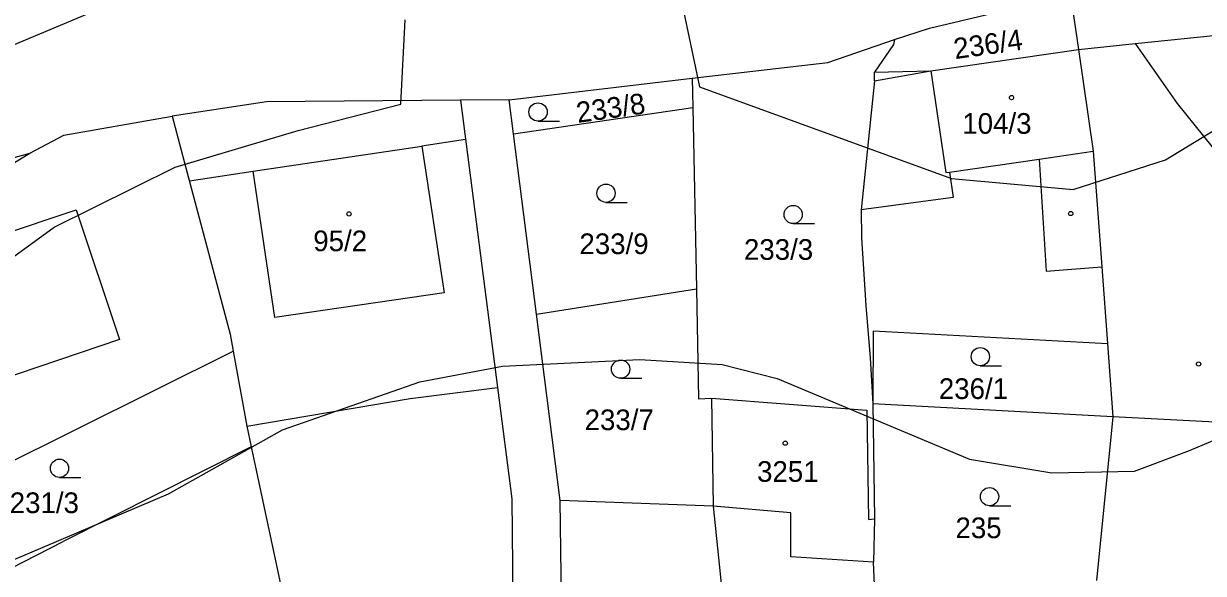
# Model space of a CAD drawing. Extents: x -555860 to -552701, y -1187050 to -1182291.
# Drawn here: x -554496.6 to -554399.7, y -1184425.7 to -1184380.5 of the extents above; entities that cross this region are included whole.
import ezdxf

# ---------------------------------------------------------------- set-up
doc = ezdxf.new("R2010")
doc.units = 0
for name, color, linetype in [('CYKLISTI_stav', 7, 'Continuous'), ('LEG_2b', 7, 'Continuous'), ('Level 25', 7, 'Continuous'), ('Level 40', 7, 'Continuous'), ('Level 41', 7, 'Continuous'), ('navrh_BV', 7, 'Continuous'), ('Poz předměty', 7, 'Continuous')]:
    doc.layers.add(name, color=color, linetype=linetype)

msp = doc.modelspace()

# ---------------------------------------------------------------- linework, layer by layer
at = {"layer": 'CYKLISTI_stav'}
for p, q in [((-554426.68, -1184385.24), (-554422.04, -1184384.43)), ((-554422.04, -1184384.43), (-554420.82, -1184392.79)), ((-554477.73, -1184392.69), (-554463.86, -1184390.62)), ((-554463.86, -1184390.62), (-554462.03, -1184402.67)), ((-554413.14, -1184391.68), (-554408.7, -1184391.04)), ((-554420.52, -1184392.75), (-554413.14, -1184391.68)), ((-554413.14, -1184391.68), (-554412.56, -1184400.89)), ((-554475.93, -1184404.71), (-554477.73, -1184392.69)), ((-554420.82, -1184392.79), (-554420.52, -1184392.75)), ((-554420.52, -1184392.75), (-554420.2, -1184394.83)), ((-554420.2, -1184394.83), (-554427.78, -1184395.86)), ((-554507.68, -1184401.01), (-554492.26, -1184395.86)), ((-554492.26, -1184395.86), (-554488.71, -1184406.52)), ((-554412.56, -1184400.89), (-554408, -1184400.55)), ((-554462.03, -1184402.67), (-554475.93, -1184404.71)), ((-554488.71, -1184406.52), (-554504.1, -1184411.72))]:
    msp.add_line(p, q, dxfattribs=at)
at = {"layer": 'Level 25'}
for p, q in [((-554454.312, -1184388.56), (-554452.562, -1184388.56)), ((-554448.732, -1184395.24), (-554446.982, -1184395.24)), ((-554433.352, -1184396.99), (-554431.602, -1184396.99)), ((-554417.982, -1184408.68), (-554416.232, -1184408.68)), ((-554447.532, -1184409.7), (-554445.782, -1184409.7)), ((-554493.632, -1184417.85), (-554491.882, -1184417.85)), ((-554417.222, -1184420.18), (-554415.472, -1184420.18))]:
    msp.add_line(p, q, dxfattribs=at)
for centre, radius in [((-554415.417, -1184386.629), 0.175), ((-554454.312, -1184387.81), 0.75), ((-554448.732, -1184394.49), 0.75), ((-554433.352, -1184396.24), 0.75), ((-554469.847, -1184396.189), 0.175), ((-554410.547, -1184396.159), 0.175), ((-554417.982, -1184407.93), 0.75), ((-554447.532, -1184408.95), 0.75), ((-554400.047, -1184408.529), 0.175), ((-554434.007, -1184415.039), 0.175), ((-554493.632, -1184417.1), 0.75), ((-554417.222, -1184419.43), 0.75)]:
    msp.add_circle(centre, radius, dxfattribs=at)
at = {"layer": 'Level 40'}
msp.add_lwpolyline([(-554517.787, -1184390.832), (-554489.12, -1184378.802), (-554478.588, -1184374.99), (-554468.255, -1184370.76), (-554452.027, -1184361.871), (-554447.37, -1184360.74), (-554442.29, -1184361.728), (-554418.197, -1184369.738), (-554409.458, -1184366.376), (-554396.338, -1184363.41), (-554380.817, -1184362.722), (-554365.423, -1184363.422), (-554347.817, -1184363.408), (-554330.133, -1184359.878), (-554319.19, -1184353.342), (-554303.762, -1184342.476), (-554293.19, -1184332.553), (-554285.468, -1184327.774)], dxfattribs=at)
at = {"layer": 'Level 41'}
for points in [[(-554442.35, -1184379.631), (-554441.049, -1184385.742), (-554420.356, -1184393.291), (-554410.362, -1184394.176), (-554402.754, -1184391.752), (-554393.095, -1184385.843), (-554379.694, -1184375.714)], [(-554502.758, -1184403.593), (-554494.074, -1184397.276), (-554484.129, -1184392.336), (-554474.03, -1184389.336), (-554465.587, -1184387.182), (-554465.231, -1184380.243)], [(-554498.674, -1184425.157), (-554484.669, -1184419.195), (-554475.311, -1184413.942), (-554464.022, -1184409.991), (-554457.248, -1184408.72), (-554445.959, -1184408.156), (-554439.185, -1184408.58), (-554434.67, -1184409.709), (-554418.865, -1184416.34), (-554412.091, -1184417.47), (-554405.318, -1184417.328), (-554400.802, -1184415.636), (-554391.308, -1184411.642)]]:
    msp.add_lwpolyline(points, dxfattribs=at)
at = {"layer": 'navrh_BV'}
for p, q in [((-554422.15, -1184380.92), (-554410.58, -1184378.17)), ((-554410.58, -1184378.17), (-554409.92, -1184382.67)), ((-554405.27, -1184382.19), (-554371.6, -1184378.73)), ((-554425.02, -1184381.84), (-554422.15, -1184380.92)), ((-554430.51, -1184383.75), (-554425.02, -1184381.84)), ((-554425.02, -1184381.84), (-554425.12, -1184382.27)), ((-554425.12, -1184382.27), (-554426.68, -1184384.53)), ((-554422.04, -1184384.43), (-554409.92, -1184382.67)), ((-554409.92, -1184382.67), (-554405.27, -1184382.19)), ((-554409.92, -1184382.67), (-554408.7, -1184391.04)), ((-554405.27, -1184382.19), (-554401.8, -1184387.11)), ((-554441.64, -1184385.02), (-554430.51, -1184383.75)), ((-554426.68, -1184384.53), (-554422.04, -1184384.43)), ((-554426.68, -1184385.24), (-554426.68, -1184384.53)), ((-554456.69, -1184386.82), (-554441.64, -1184385.02)), ((-554441.64, -1184385.02), (-554441.59, -1184387.43)), ((-554426.68, -1184385.24), (-554427.78, -1184395.86)), ((-554476.63, -1184386.98), (-554484.37, -1184388.16)), ((-554460.69, -1184386.85), (-554476.63, -1184386.98)), ((-554456.69, -1184386.82), (-554460.69, -1184386.85)), ((-554460.69, -1184386.85), (-554457.65, -1184410.45)), ((-554456.34, -1184389.61), (-554456.69, -1184386.82)), ((-554456.34, -1184389.61), (-554441.59, -1184387.43)), ((-554441.59, -1184387.43), (-554441.31, -1184402.34)), ((-554401.8, -1184387.11), (-554396.65, -1184393.55)), ((-554493.28, -1184389.73), (-554484.37, -1184388.16)), ((-554484.37, -1184388.16), (-554483.13, -1184392.82)), ((-554454.45, -1184404.43), (-554456.34, -1184389.61)), ((-554496.06, -1184391.2), (-554493.28, -1184389.73)), ((-554507.15, -1184394.31), (-554496.06, -1184391.2)), ((-554506.29, -1184397.32), (-554496.06, -1184391.2)), ((-554408.7, -1184391.04), (-554408, -1184400.55)), ((-554483.13, -1184392.82), (-554479.61, -1184406.08)), ((-554427.78, -1184395.86), (-554427.73, -1184398.16)), ((-554427.73, -1184398.16), (-554427.39, -1184403.71)), ((-554408, -1184400.55), (-554407.53, -1184406.85)), ((-554454.45, -1184404.43), (-554441.31, -1184402.34)), ((-554441.31, -1184402.34), (-554441.14, -1184411.39)), ((-554427.39, -1184403.71), (-554427.04, -1184408.02)), ((-554452.51, -1184419.74), (-554454.45, -1184404.43)), ((-554479.61, -1184406.08), (-554479.36, -1184407.47)), ((-554426.79, -1184405.81), (-554426.82, -1184411.81)), ((-554426.79, -1184405.81), (-554407.53, -1184406.85)), ((-554407.53, -1184406.85), (-554407.09, -1184412.86)), ((-554507.5, -1184421.48), (-554479.36, -1184407.47)), ((-554479.36, -1184407.47), (-554478.24, -1184413.65)), ((-554427.04, -1184408.02), (-554426.82, -1184411.81)), ((-554464.83, -1184411.36), (-554457.65, -1184410.45)), ((-554457.65, -1184410.45), (-554456.48, -1184419.6)), ((-554478.24, -1184413.65), (-554464.83, -1184411.36)), ((-554441.14, -1184411.39), (-554440.06, -1184411.35)), ((-554440.06, -1184411.35), (-554427.29, -1184412.32)), ((-554440.06, -1184411.35), (-554439.93, -1184420.21)), ((-554426.82, -1184411.81), (-554426.68, -1184421.27)), ((-554407.09, -1184412.86), (-554426.82, -1184411.81)), ((-554427.29, -1184412.32), (-554427.16, -1184421.3)), ((-554407.09, -1184412.86), (-554408.44, -1184426.33)), ((-554398.17, -1184413.33), (-554407.09, -1184412.86)), ((-554478.24, -1184413.65), (-554477.89, -1184415.35)), ((-554477.89, -1184415.35), (-554493.34, -1184423.13)), ((-554477.89, -1184415.35), (-554472.51, -1184440.32)), ((-554456.48, -1184419.6), (-554456.27, -1184439.75)), ((-554452.12, -1184447.23), (-554452.51, -1184419.74)), ((-554439.93, -1184420.21), (-554452.51, -1184419.74)), ((-554439.93, -1184420.21), (-554435.24, -1184465.69)), ((-554433.56, -1184420.76), (-554439.93, -1184420.21)), ((-554433.56, -1184424.37), (-554433.56, -1184420.76)), ((-554427.16, -1184421.3), (-554426.68, -1184421.27)), ((-554426.68, -1184421.27), (-554426.75, -1184424.83)), ((-554504.94, -1184429.06), (-554493.34, -1184423.13)), ((-554426.75, -1184424.83), (-554433.56, -1184424.37)), ((-554426.57, -1184429.22), (-554426.75, -1184424.83))]:
    msp.add_line(p, q, dxfattribs=at)
at = {"layer": 'Poz předměty'}
for points in [[(-554460.273, -1184390.085), (-554463.86, -1184390.62)], [(-554482.957, -1184393.47), (-554477.73, -1184392.69)]]:
    msp.add_lwpolyline(points, dxfattribs=at)

# ---------------------------------------------------------------- texts
at = {"layer": 'LEG_2b'}
for s, p in [('236/4', (-554420.05, -1184383.47)), ('233/8', (-554451.049, -1184388.715))]:
    msp.add_text(s, height=1.7, rotation=8, dxfattribs=at).set_placement(p)
for s, p in [('104/3', (-554419.46, -1184389.605)), ('95/2', (-554472.78, -1184399.255)), ('233/9', (-554450.916, -1184399.495)), ('233/3', (-554437.4, -1184399.965)), ('236/1', (-554421.39, -1184411.405)), ('233/7', (-554450.49, -1184413.965)), ('3251', (-554436.321, -1184418.215)), ('231/3', (-554497.72, -1184420.785)), ('235', (-554420.02, -1184422.845))]:
    msp.add_text(s, height=1.7, dxfattribs=at).set_placement(p)

doc.saveas('drawing.dxf')
